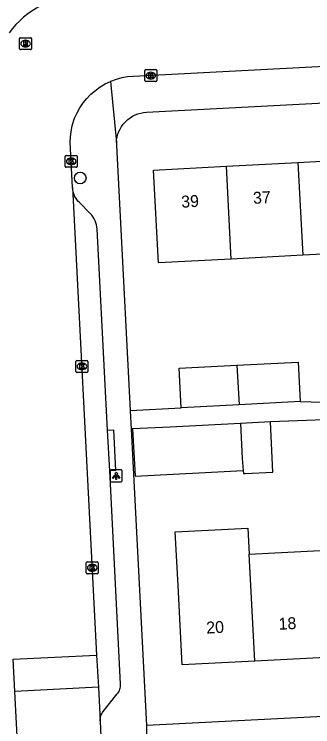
# Model space of a CAD drawing. Extents: x 161084 to 161928, y 385355 to 386522.
# Drawn here: x 161470.2 to 161495.3, y 385949 to 386008.9 of the extents above; entities that cross this region are included whole.
import ezdxf

# ---------------------------------------------------------------- set-up
doc = ezdxf.new("R2010")
doc.units = 0
for name, color, linetype in [('IMGEO_Boom', 7, 'Continuous'), ('IMGEO_Kolk', 7, 'Continuous'), ('IMGEO_Lichtpunt', 7, 'Continuous'), ('IMGEO_Pand', 7, 'Continuous'), ('IMGEO_Pand_nummerreeks', 7, 'Continuous'), ('IMGEO_Rijbaan_lokaal_open', 7, 'Continuous'), ('IMGEO_Rioolput', 7, 'Continuous'), ('IMGEO_Voetpad_open', 7, 'Continuous')]:
    doc.layers.add(name, color=color, linetype=linetype)

msp = doc.modelspace()

# ---------------------------------------------------------------- linework, layer by layer
at = {"layer": 'IMGEO_Boom'}
msp.add_circle((161475.746, 385995.139), 0.489, dxfattribs=at)
at = {"layer": 'IMGEO_Kolk'}
for p, q in [((161481.175, 386003.323), (161481.175, 386004.175)), ((161481.25, 386004.249), (161482.102, 386004.249)), ((161481.663, 386004.029), (161481.688, 386004.029)), ((161482.176, 386004.175), (161482.176, 386003.323)), ((161481.686, 386003.469), (161481.661, 386003.469)), ((161482.102, 386003.249), (161481.25, 386003.249)), ((161474.491, 385996.112), (161474.491, 385996.964)), ((161474.566, 385997.038), (161475.418, 385997.038)), ((161474.979, 385996.818), (161475.004, 385996.818)), ((161475.492, 385996.964), (161475.492, 385996.112)), ((161475.002, 385996.258), (161474.977, 385996.258)), ((161475.418, 385996.038), (161474.566, 385996.038)), ((161475.388, 385978.88), (161475.388, 385979.732)), ((161475.463, 385979.806), (161476.315, 385979.806)), ((161475.876, 385979.586), (161475.901, 385979.586)), ((161476.389, 385979.732), (161476.389, 385978.88)), ((161476.315, 385978.806), (161475.463, 385978.806)), ((161475.899, 385979.026), (161475.874, 385979.026)), ((161476.257, 385961.954), (161476.257, 385962.806)), ((161476.332, 385962.88), (161477.184, 385962.88)), ((161476.745, 385962.66), (161476.77, 385962.66)), ((161477.258, 385962.806), (161477.258, 385961.954)), ((161476.768, 385962.1), (161476.743, 385962.1)), ((161477.184, 385961.88), (161476.332, 385961.88))]:
    msp.add_line(p, q, dxfattribs=at)
for points in [[(161481.175, 386003.323), (161481.175, 386004.175)], [(161481.25, 386004.249), (161482.102, 386004.249)], [(161481.496, 386003.949), (161481.619, 386003.949), (161481.619, 386003.798), (161481.749, 386003.949), (161481.913, 386003.949), (161481.767, 386003.798), (161481.92, 386003.549), (161481.768, 386003.549), (161481.683, 386003.713), (161481.619, 386003.646), (161481.619, 386003.549), (161481.496, 386003.549), (161481.496, 386003.949)], [(161482.176, 386004.175), (161482.176, 386003.323)], [(161482.102, 386003.249), (161481.25, 386003.249)], [(161474.491, 385996.112), (161474.491, 385996.964)], [(161474.566, 385997.038), (161475.418, 385997.038)], [(161474.812, 385996.738), (161474.935, 385996.738), (161474.935, 385996.587), (161475.065, 385996.738), (161475.229, 385996.738), (161475.083, 385996.587), (161475.236, 385996.338), (161475.084, 385996.338), (161474.999, 385996.502), (161474.935, 385996.435), (161474.935, 385996.338), (161474.812, 385996.338), (161474.812, 385996.738)], [(161475.492, 385996.964), (161475.492, 385996.112)], [(161475.418, 385996.038), (161474.566, 385996.038)], [(161475.388, 385978.88), (161475.388, 385979.732)], [(161475.463, 385979.806), (161476.315, 385979.806)], [(161475.709, 385979.506), (161475.832, 385979.506), (161475.832, 385979.355), (161475.962, 385979.506), (161476.126, 385979.506), (161475.98, 385979.355), (161476.133, 385979.106), (161475.981, 385979.106), (161475.896, 385979.27), (161475.832, 385979.203), (161475.832, 385979.106), (161475.709, 385979.106), (161475.709, 385979.506)], [(161476.389, 385979.732), (161476.389, 385978.88)], [(161476.315, 385978.806), (161475.463, 385978.806)], [(161476.257, 385961.954), (161476.257, 385962.806)], [(161476.332, 385962.88), (161477.184, 385962.88)], [(161476.578, 385962.58), (161476.701, 385962.58), (161476.701, 385962.429), (161476.831, 385962.58), (161476.995, 385962.58), (161476.849, 385962.429), (161477.002, 385962.18), (161476.85, 385962.18), (161476.765, 385962.344), (161476.701, 385962.277), (161476.701, 385962.18), (161476.578, 385962.18), (161476.578, 385962.58)], [(161477.258, 385962.806), (161477.258, 385961.954)], [(161477.184, 385961.88), (161476.332, 385961.88)]]:
    msp.add_lwpolyline(points, dxfattribs=at)
for centre, start, end in [((161481.252, 386004.173), 91.55205, 178.44795), ((161481.252, 386004.173), 91.55205, 178.44795), ((161482.1, 386004.173), 1.55205, 88.44795), ((161482.1, 386004.173), 1.55205, 88.44795), ((161481.252, 386003.325), 181.55205, 268.44795), ((161481.252, 386003.325), 181.55205, 268.44795), ((161482.1, 386003.325), 271.55205, 358.44795), ((161482.1, 386003.325), 271.55205, 358.44795), ((161474.568, 385996.962), 91.55205, 178.44795), ((161474.568, 385996.962), 91.55205, 178.44795), ((161475.416, 385996.962), 1.55205, 88.44795), ((161475.416, 385996.962), 1.55205, 88.44795), ((161474.568, 385996.114), 181.55205, 268.44795), ((161474.568, 385996.114), 181.55205, 268.44795), ((161475.416, 385996.114), 271.55205, 358.44795), ((161475.416, 385996.114), 271.55205, 358.44795), ((161475.465, 385979.73), 91.55205, 178.44795), ((161475.465, 385979.73), 91.55205, 178.44795), ((161476.313, 385979.73), 1.55205, 88.44795), ((161476.313, 385979.73), 1.55205, 88.44795), ((161475.465, 385978.882), 181.55205, 268.44795), ((161475.465, 385978.882), 181.55205, 268.44795), ((161476.313, 385978.882), 271.55205, 358.44795), ((161476.313, 385978.882), 271.55205, 358.44795), ((161476.334, 385962.804), 91.55205, 178.44795), ((161476.334, 385962.804), 91.55205, 178.44795), ((161477.182, 385962.804), 1.55205, 88.44795), ((161477.182, 385962.804), 1.55205, 88.44795), ((161476.334, 385961.956), 181.55205, 268.44795), ((161476.334, 385961.956), 181.55205, 268.44795), ((161477.182, 385961.956), 271.55205, 358.44795), ((161477.182, 385961.956), 271.55205, 358.44795)]:
    msp.add_arc(centre, 0.0765, start, end, dxfattribs=at)
for centre, major_axis, ratio, start_param, end_param in [((161481.662, 386003.749), (-0.387, 0.002), 0.722429, 4.712389, 7.853982), ((161481.687, 386003.749), (-0.39, 0.002), 0.717154, 1.570796, 4.712389), ((161474.978, 385996.538), (-0.387, 0.002), 0.722429, 4.712389, 7.853982), ((161475.003, 385996.538), (-0.39, 0.002), 0.717154, 1.570796, 4.712389), ((161475.875, 385979.306), (-0.387, 0.002), 0.722429, 4.712389, 7.853982), ((161475.9, 385979.306), (-0.39, 0.002), 0.717154, 1.570796, 4.712389), ((161476.744, 385962.38), (-0.387, 0.002), 0.722429, 4.712389, 7.853982), ((161476.769, 385962.38), (-0.39, 0.002), 0.717154, 1.570796, 4.712389)]:
    msp.add_ellipse(centre, major_axis=major_axis, ratio=ratio, start_param=start_param, end_param=end_param, dxfattribs=at)
at = {"layer": 'IMGEO_Lichtpunt'}
for p, q in [((161478.272, 385970.507), (161478.272, 385969.7)), ((161478.272, 385970.507), (161478.272, 385969.7)), ((161479.174, 385970.602), (161478.366, 385970.602)), ((161479.174, 385970.602), (161478.366, 385970.602)), ((161479.268, 385969.7), (161479.268, 385970.507)), ((161479.268, 385969.7), (161479.268, 385970.507)), ((161478.366, 385969.606), (161479.174, 385969.606)), ((161478.366, 385969.606), (161479.174, 385969.606))]:
    msp.add_line(p, q, dxfattribs=at)
for points in [[(161478.646, 385970.171), (161478.685, 385970.143), (161478.497, 385969.881), (161478.459, 385969.908), (161478.646, 385970.171)], [(161478.748, 385970.123), (161478.795, 385970.123), (161478.795, 385969.801), (161478.748, 385969.801), (161478.748, 385970.123)], [(161478.858, 385970.143), (161478.896, 385970.17), (161479.083, 385969.908), (161479.044, 385969.88), (161478.858, 385970.143)]]:
    msp.add_lwpolyline(points, dxfattribs=at)
msp.add_circle((161478.771, 385970.305), 0.0994, dxfattribs=at)
for centre, start, end in [((161478.366, 385970.507), 90, 180), ((161478.366, 385970.507), 90, 180), ((161479.174, 385970.507), 0, 90), ((161479.174, 385970.507), 0, 90), ((161478.366, 385969.7), 180, 270), ((161478.366, 385969.7), 180, 270), ((161479.174, 385969.7), 270, 0), ((161479.174, 385969.7), 270, 360)]:
    msp.add_arc(centre, 0.0946, start, end, dxfattribs=at)
at = {"layer": 'IMGEO_Pand'}
for points in [[(161494.017, 385996.45), (161500.019, 385996.77)], [(161488.432, 385988.331), (161482.307, 385988.004), (161481.891, 385995.803), (161488.016, 385996.13)], [(161488.016, 385996.13), (161494.017, 385996.45)], [(161488.432, 385988.331), (161488.016, 385996.13)], [(161494.017, 385996.45), (161494.433, 385988.652)], [(161500.446, 385988.973), (161500, 385988.949), (161494.433, 385988.652)], [(161494.433, 385988.652), (161488.432, 385988.331)], [(161484.236, 385975.827), (161484.063, 385979.151), (161488.908, 385979.403)], [(161488.908, 385979.403), (161494.049, 385979.67), (161494.222, 385976.346)], [(161488.908, 385979.403), (161489.086, 385976.079)], [(161494.222, 385976.346), (161489.086, 385976.079)], [(161489.086, 385976.079), (161484.236, 385975.827)], [(161491.71, 385974.648), (161489.192, 385974.512)], [(161489.431, 385970.549), (161489.453, 385970.297), (161489.582, 385970.304), (161491.93, 385970.424), (161491.71, 385974.648)], [(161489.192, 385974.512), (161483.294, 385974.211), (161480.146, 385974.048)], [(161480.146, 385974.048), (161480.351, 385970.083), (161489.431, 385970.549)], [(161489.192, 385974.512), (161489.342, 385971.553), (161489.431, 385970.549)], [(161490.413, 385954.536), (161484.318, 385954.215), (161483.966, 385960.896), (161483.729, 385965.399), (161489.824, 385965.72), (161489.94, 385963.522)], [(161489.94, 385963.522), (161495.891, 385963.835)], [(161490.413, 385954.536), (161489.94, 385963.522)], [(161496.364, 385954.85), (161490.413, 385954.536)]]:
    msp.add_lwpolyline(points, dxfattribs=at)
at = {"layer": 'IMGEO_Rijbaan_lokaal_open'}
for points in [[(161510.848, 386005.259), (161500, 386004.71), (161480.22, 386003.674), (161479.728, 386003.633), (161479.241, 386003.549), (161478.764, 386003.421), (161478.301, 386003.252)], [(161475.103, 385994.335), (161474.906, 385998.165), (161474.921, 385998.565), (161474.979, 385999.052), (161475.08, 385999.531), (161475.223, 386000), (161475.28, 386000.155), (161475.48, 386000.607), (161475.718, 386001.039), (161475.995, 386001.448), (161476.306, 386001.831), (161476.651, 386002.184), (161477.026, 386002.506), (161477.428, 386002.792), (161477.854, 386003.041), (161478.301, 386003.252)], [(161475.103, 385994.335), (161477.129, 385955.051)], [(161470.11, 385954.706), (161477.129, 385955.051)], [(161477.129, 385955.051), (161477.269, 385952.335)], [(161470.249, 385951.99), (161470.11, 385954.706)], [(161477.269, 385952.335), (161470.249, 385951.99)], [(161472.867, 385898.678), (161472.303, 385911.596), (161472.039, 385916.144), (161470.672, 385943.755), (161470.526, 385946.606), (161470.249, 385951.99)], [(161477.269, 385952.335), (161477.415, 385949.501)], [(161477.415, 385949.501), (161477.985, 385936.548)]]:
    msp.add_lwpolyline(points, dxfattribs=at)
msp.add_arc((161475.713, 386003.075), 7.309, 88.2387, 144.287, dxfattribs=at)
at = {"layer": 'IMGEO_Rioolput'}
for p, q in [((161470.734, 386006.932), (161471.586, 386006.932)), ((161470.659, 386006.006), (161470.659, 386006.858)), ((161471.147, 386006.712), (161471.172, 386006.712)), ((161471.66, 386006.858), (161471.66, 386006.006)), ((161471.586, 386005.932), (161470.734, 386005.932)), ((161471.17, 386006.152), (161471.145, 386006.152))]:
    msp.add_line(p, q, dxfattribs=at)
for points in [[(161470.734, 386006.932), (161471.586, 386006.932)], [(161470.659, 386006.006), (161470.659, 386006.858)], [(161471.248, 386006.63), (161470.996, 386006.632), (161470.996, 386006.232)], [(161470.996, 386006.232), (161471.12, 386006.232), (161471.12, 386006.394), (161471.131, 386006.394)], [(161471.174, 386006.551), (161471.12, 386006.551), (161471.12, 386006.47)], [(161471.12, 386006.47), (161471.172, 386006.47)], [(161471.178, 386006.365), (161471.249, 386006.232), (161471.389, 386006.232), (161471.324, 386006.358)], [(161471.66, 386006.858), (161471.66, 386006.006)], [(161471.586, 386005.932), (161470.734, 386005.932)]]:
    msp.add_lwpolyline(points, dxfattribs=at)
for centre, radius, start, end in [((161470.736, 386006.856), 0.0765, 91.55205, 178.44795), ((161470.736, 386006.856), 0.0765, 91.55205, 178.44795), ((161471.584, 386006.856), 0.0765, 1.55205, 88.44795), ((161471.584, 386006.856), 0.0765, 1.55205, 88.44795), ((161471.13, 386006.341), 0.0533, 26.02933, 88.69889), ((161471.156, 386006.659), 0.19, 274.7715, 282.96867), ((161471.18, 386006.455), 0.0964, 77.00612, 93.18647), ((161471.194, 386006.512), 0.0378, 276.66336, 79.67722), ((161471.247, 386006.52), 0.109, 350.36119, 89.41601), ((161471.245, 386006.52), 0.112, 277.58423, 350.98172), ((161471.229, 386006.305), 0.108, 29.51342, 73.79051), ((161470.736, 386006.008), 0.0765, 181.55205, 268.44795), ((161470.736, 386006.008), 0.0765, 181.55205, 268.44795), ((161471.584, 386006.008), 0.0765, 271.55205, 358.44795), ((161471.584, 386006.008), 0.0765, 271.55205, 358.44795)]:
    msp.add_arc(centre, radius, start, end, dxfattribs=at)
for centre, major_axis, ratio, start_param, end_param in [((161471.146, 386006.432), (-0.387, 0.002), 0.722429, 4.712389, 7.853982), ((161471.171, 386006.432), (-0.39, 0.002), 0.717154, 1.570796, 4.712389)]:
    msp.add_ellipse(centre, major_axis=major_axis, ratio=ratio, start_param=start_param, end_param=end_param, dxfattribs=at)
at = {"layer": 'IMGEO_Voetpad_open'}
for points in [[(161478.786, 385998.115), (161478.806, 385998.353), (161478.848, 385998.587), (161478.91, 385998.817), (161478.992, 385999.04), (161479.094, 385999.255), (161479.215, 385999.46), (161479.354, 385999.654), (161479.509, 385999.834), (161479.68, 386000), (161479.749, 386000.058), (161479.943, 386000.203), (161480.149, 386000.33), (161480.366, 386000.438), (161480.592, 386000.526), (161480.824, 386000.594), (161481.062, 386000.641), (161481.303, 386000.666), (161500, 386001.647), (161542.055, 386003.853)], [(161478.301, 386003.252), (161478.786, 385998.115)], [(161478.786, 385998.115), (161478.787, 385997.877), (161479.946, 385975.59)], [(161478.048, 385973.953), (161477.167, 385990.854), (161477.15, 385991.032), (161477.117, 385991.207), (161477.068, 385991.379), (161477.004, 385991.546), (161476.926, 385991.707), (161476.834, 385991.86), (161476.728, 385992.004), (161476.61, 385992.138), (161476.587, 385992.161), (161475.683, 385993.069), (161475.558, 385993.205), (161475.451, 385993.346), (161475.357, 385993.495), (161475.276, 385993.653), (161475.21, 385993.817), (161475.159, 385993.986), (161475.123, 385994.159), (161475.103, 385994.335)], [(161494.222, 385976.346), (161496.051, 385976.301)], [(161479.946, 385975.59), (161484.236, 385975.827)], [(161479.946, 385975.59), (161480.026, 385974.042)], [(161499.249, 385974.926), (161491.71, 385974.648)], [(161478.048, 385973.953), (161478.547, 385973.979), (161478.722, 385970.549), (161478.222, 385970.523)], [(161478.222, 385970.523), (161478.048, 385973.953)], [(161480.146, 385974.048), (161480.026, 385974.042)], [(161480.026, 385974.042), (161481.322, 385949.114)], [(161477.415, 385949.501), (161477.416, 385949.588), (161477.427, 385949.698), (161477.447, 385949.806), (161477.476, 385949.912), (161477.515, 385950.015), (161477.563, 385950.114), (161477.62, 385950.208), (161477.685, 385950.297), (161478.863, 385951.776), (161478.929, 385951.866), (161478.986, 385951.962), (161479.034, 385952.063), (161479.073, 385952.167), (161479.103, 385952.275), (161479.123, 385952.384), (161479.133, 385952.495), (161479.134, 385952.607), (161479.133, 385952.618), (161478.222, 385970.523)], [(161547.567, 385952.508), (161500, 385950.071), (161481.322, 385949.114)], [(161481.322, 385949.114), (161481.36, 385946.022)]]:
    msp.add_lwpolyline(points, dxfattribs=at)

# ---------------------------------------------------------------- texts
at = {"layer": 'IMGEO_Pand_nummerreeks'}
for s, rotation, p in [('39', 3.0548, (161484.254, 385992.644)), ('37', 3.0548, (161490.28, 385992.966)), ('20', 3.01897, (161486.353, 385956.846)), ('18', 3.01897, (161492.425, 385957.165))]:
    msp.add_text(s, height=1, rotation=rotation, dxfattribs=at).set_placement(p)

doc.saveas('drawing.dxf')
